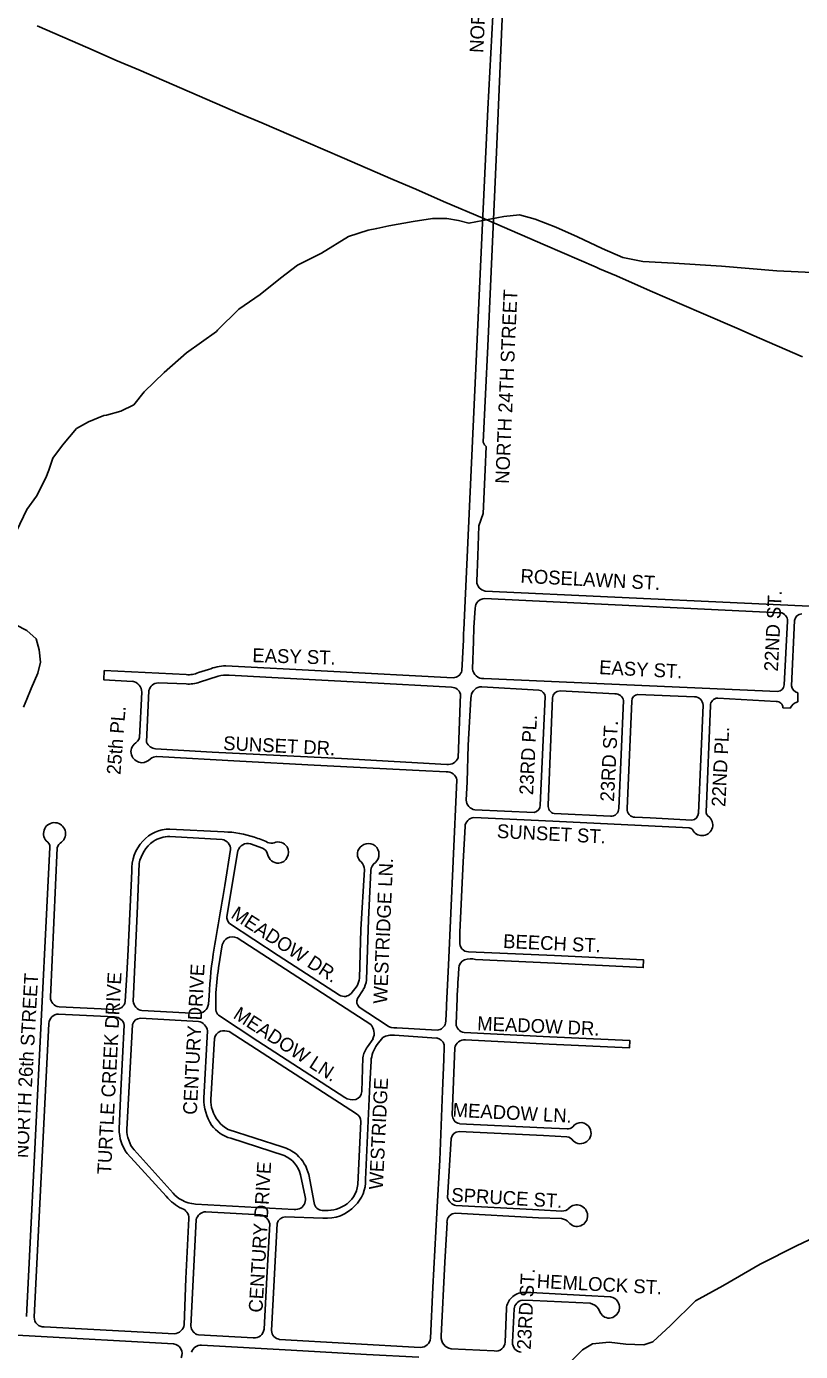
# Model space of a CAD drawing. Extents: x 0 to 712119, y 0 to 761125.
# Drawn here: x 676952 to 679749, y 737894 to 742682 of the extents above; entities that cross this region are included whole.
import ezdxf

# ---------------------------------------------------------------- set-up
doc = ezdxf.new("R2010")
doc.units = 0
for name, color, linetype in [('Arkansas-Missouri Railroad', 7, 'Continuous'), ('PAVED ROADS', 7, 'Continuous'), ('stream or creek', 7, 'Continuous'), ('street names', 7, 'Continuous')]:
    doc.layers.add(name, color=color, linetype=linetype)

msp = doc.modelspace()

# ---------------------------------------------------------------- linework, layer by layer
at = {"layer": 'Arkansas-Missouri Railroad'}
msp.add_lwpolyline([(676990.4, 742684.4), (677173.9, 742604.9), (677173.9, 742604.9), (677279.9, 742558.9), (677357.5, 742525.5), (677357.5, 742525.5), (677541.1, 742446.3), (677541.1, 742446.3), (677724.8, 742367.2), (677724.8, 742367.2), (677802, 742333.9), (677908.5, 742288), (677908.5, 742288), (678092.2, 742208.9), (678092.2, 742208.9), (678275.9, 742129.8), (678275.9, 742129.8), (678358.7, 742094.1), (678459.5, 742050.5), (678459.5, 742050.5), (678606.5, 741987), (678643.1, 741971.2), (678643.1, 741971.2), (678826.7, 741891.9), (678826.7, 741891.9), (679010.3, 741812.6), (679023, 741807.1), (679023, 741807.1), (679083.6, 741780.8), (679206.3, 741727.7), (679389.8, 741648.2), (679389.8, 741648.2), (679526.9, 741588.8), (679573.3, 741568.6), (679573.3, 741568.6), (679756.6, 741488.7)], dxfattribs=at)
at = {"layer": 'PAVED ROADS'}
for points in [[(678525.2, 740354.3), (678531.2, 740465.3), (678531.6, 740489.5), (678532, 740502.4), (678600.2, 741971.9), (678619.1, 742384), (678641, 742790), (678651.5, 743045.5)], [(678579, 740677.7), (678582.6, 740769.5), (678586.6, 740877.4), (678601.9, 740922.3), (678609, 741080.8), (678613.3, 741164.1), (678607.4, 741170.5), (678604.4, 741175.8), (678602.7, 741179.9), (678619, 741527.2), (678650.5, 742228.7), (678674.5, 742797.5), (678686.5, 743035.5)], [(680015.7, 740576.5), (678609.7, 740642)], [(678569, 740510.8), (678573.3, 740580.3)], [(678607.5, 740615.1), (679675.8, 740563.9)], [(679701.5, 740533.2), (679689.4, 740302.7)], [(679716.3, 740300.1), (679727.2, 740536.3)], [(678563.8, 740361.5), (678567.4, 740460.3), (678569, 740510.8)], [(677334.9, 740315.8), (677231, 740321.8), (677233.1, 740354.9), (677529.3, 740340.2)], [(677573.2, 740347.3), (677610.2, 740358.3)], [(677577.1, 740312.6), (677644.4, 740334.5)], [(677672.2, 740372), (678039.7, 740352.5), (678493.4, 740328.9)], [(677685, 740338.2), (677883.5, 740327.6), (678178.5, 740311.8), (678488, 740294.6)], [(677428.4, 740310.1), (677529.2, 740306.6)], [(678597.7, 740295.8), (678803.8, 740284.3)], [(679665.9, 740278.7), (678605.1, 740325.6)], [(677361, 740113), (677368.4, 740276.2)], [(677386.1, 740096.1), (677394.5, 740282.2)], [(678520.5, 740269.8), (678511.6, 740039.2)], [(678540.4, 739886.5), (678544.1, 739952.5), (678548.4, 740085.5), (678557.9, 740253.7), (678559, 740262.3)], [(678826.9, 740259.8), (678808.3, 739868.4)], [(678837.3, 739868.6), (678852.4, 740255.7)], [(678880.1, 740281.3), (679077.6, 740270.9)], [(679109.6, 740246.4), (679092.5, 739856.7)], [(679122.9, 739856.2), (679139.2, 740244.4)], [(679161.5, 740268.4), (679365.6, 740260.2)], [(679449.8, 740255.4), (679661.3, 740243.3)], [(679738.9, 740241.8), (679739.2, 740274.7)], [(679397.2, 740229.9), (679380.2, 739840), (679380.2, 739840)], [(679408.1, 739843.6), (679423.2, 740228.4)], [(679685.2, 740219.7), (679711.4, 740218.6)], [(678471, 740015.6), (678090.6, 740036.4), (677622.9, 740060.4), (677418.8, 740071.6)], [(678468.4, 739989.1), (678371.2, 739993.1), (677991.3, 740013), (677722.4, 740027.9), (677422.5, 740043.8)], [(678470.3, 739146.4), (678476.7, 739290.2), (678493.3, 739666), (678507.5, 739959.8)], [(678540.4, 739886.5), (678540.4, 739886.5)], [(678786.3, 739842.1), (678572.7, 739851.6)], [(678837.3, 739868.6), (678837.3, 739868.6)], [(678569, 739823.9), (678853.9, 739810.3), (679322, 739787.3), (679347.2, 739786), (679347.2, 739786)], [(679062.3, 739828.3), (678858.3, 739838)], [(679356.4, 739814.3), (679205.9, 739822.3), (679150.9, 739824.5)], [(679421.4, 739823.3), (679412.9, 739831.2)], [(677470.4, 739781.7), (677665.8, 739771.7)], [(678518.3, 739374.2), (678518, 739409.6), (678530.2, 739663), (678536.9, 739790.8)], [(676952.2, 738019.8), (677036.9, 739716.1)], [(677062.6, 739714.7), (677038.4, 739174.3)], [(677470, 739755.3), (677659.2, 739744.2)], [(677689.6, 739707.8), (677668.7, 739577.7)], [(677804.5, 739713.4), (677761.7, 739728.3)], [(677716.3, 739703.8), (677675.8, 739466.5)], [(677309.1, 739159), (677314.5, 739256.3), (677319.6, 739347.1), (677332.9, 739629.4)], [(677338.1, 739160), (677352.6, 739475.6), (677359.6, 739657)], [(678155.3, 739242.6), (678160.6, 739419.5), (678174, 739636.1)], [(678196.4, 739631.9), (678188, 739455.2), (678180.4, 739236.5)], [(677685.4, 739440.6), (677861, 739325.4), (678083.2, 739181.4)], [(678196.3, 739075.9), (677712.9, 739388.4)], [(677659.6, 739363.6), (677645.6, 739280.6)], [(678574.7, 739311), (678861, 739297), (679180.8, 739281.1), (679182, 739308.9), (678859.7, 739324.7), (678549.1, 739338.1)], [(678511.8, 739238.1), (678514, 739279.3)], [(678125.4, 739188), (678146.9, 739215.2)], [(678168.8, 739201.5), (678148.4, 739169.9)], [(678509.7, 739203.1), (678509.7, 739203.1)], [(677069.9, 739140), (677272.4, 739130.4)], [(677612.5, 739178.9), (677612.5, 739178.9), (677609.4, 739148.6)], [(677635.8, 739176.8), (677635.7, 739128.4)], [(678153.9, 739138), (678251.9, 739073.9)], [(678504.4, 739078.5), (678507.9, 739169.2)], [(677068.1, 739113.2), (677270.6, 739103.5)], [(677363.5, 739098.7), (677574.2, 739086.7)], [(677570.2, 739115.6), (677368.8, 739126.3)], [(677645.7, 739109.3), (677788.6, 739015.1), (678101.9, 738812.2)], [(676980.2, 738017.4), (677032.8, 739079.5)], [(677305.6, 739072.8), (677293.2, 738837), (677287.1, 738698.4)], [(677314.6, 738696.5), (677335.7, 739075.7)], [(677605.9, 739052.5), (677592.7, 738809.3)], [(677684, 739049.8), (678144, 738752.9)], [(678289.8, 739063.8), (678436.1, 739055.4)], [(678538.1, 739020), (678841, 739004.3), (679130.9, 738991.2), (679132.3, 739017.7), (678843.3, 739031.4), (678533.5, 739047.3)], [(677618.3, 738804.7), (677630.9, 739024.9)], [(678183.9, 738994.4), (678204.2, 739024.1)], [(678219.4, 739003.1), (678240.3, 739028.2)], [(678281.6, 739036.8), (678433.2, 739026.8)], [(678490.8, 738749.2), (678499.6, 738991.4)], [(678164.2, 738833.4), (678168, 738955.8)], [(678177.5, 738515.9), (678193.2, 738860.2), (678197.2, 738943.2)], [(678460.4, 738948.9), (678455.4, 738836.1), (678445.7, 738585.1), (678434.8, 738394.7), (678420.6, 738125.1), (678411.7, 737942.2)], [(678142.1, 738804.3), (678142.1, 738804.3)], [(678160, 738724.9), (678149.2, 738496.9)], [(678905.3, 738698.5), (678821.1, 738702.5), (678516.6, 738717.2)], [(677876.2, 738634), (677681.1, 738696.2), (677681.1, 738696.2)], [(677690.4, 738664.6), (677883.7, 738602.1)], [(678473.9, 738448.8), (678487.1, 738663.6)], [(678515.5, 738688.5), (678820.6, 738674.5), (678905, 738669.7)], [(677315.7, 738608.9), (677457.1, 738454.8)], [(677482.7, 738465.9), (677340.8, 738622.2)], [(677942.8, 738532.6), (677959.5, 738453.1)], [(677992, 738430.8), (677971.9, 738533)], [(677919.3, 738406.9), (677563.3, 738426.7)], [(678886.2, 738401.4), (678803.3, 738405.4), (678503.3, 738421.2)], [(677538.8, 738375), (677527.6, 738157.7), (677521.3, 737990.7)], [(677546.1, 737985.7), (677565.1, 738369.4)], [(677600.7, 738398.6), (677797.2, 738388.1)], [(677887, 738380.1), (678023.1, 738375.9)], [(678502.8, 738393.5), (678801.8, 738377.3), (678885.7, 738374)], [(677831.4, 738355), (677820.3, 738160.7), (677810.9, 737974.1)], [(677837.9, 737969.8), (677857.7, 738356.2)], [(678450.6, 737948.7), (678463.5, 738216.9), (678471.6, 738360.4)], [(678743.9, 738079.7), (678781.4, 738078.5), (678988.6, 738068.3)], [(679062.6, 738091), (678972, 738096), (678775, 738106.9), (678749.6, 738107)], [(678686.1, 738049.3), (678681.7, 737927.6)], [(678708.2, 737927.1), (678713.8, 738047.6)], [(676060.4, 737997.9), (676962.1, 737950.3), (677483.4, 737921.8)], [(677486.6, 737958.2), (677015.7, 737982.9)], [(677771.5, 737942.8), (677573.6, 737953.6)], [(678375, 737908.7), (677866.2, 737937.7)], [(677584.8, 737916.6), (677908.7, 737898.6), (678180.6, 737883.3), (678370, 737872.8)], [(678642.5, 737895.9), (678486.2, 737903.4)]]:
    msp.add_lwpolyline(points, dxfattribs=at)
for centre, radius, start, end in [((678614.8, 740677.5), 35.8, 179.6848, 261.8671), ((678608.9, 740579.4), 35.7, 92.2524, 178.6538), ((679673.5, 740535.9), 28.1, 354.5573, 85.4932), ((679754.6, 740531.7), 27.8, 92.8381, 170.4432), ((677538.8, 740420.8), 81.1, 263.273, 295.0778), ((677674.5, 740213.9), 158.1, 90.8228, 113.9739), ((677675, 740224.1), 114.5, 85.0084, 105.5083), ((678493.3, 740361.5), 32.7, 270.1176, 347.1423), ((678602.9, 740364.8), 39.2, 184.7936, 273.1638), ((677329.4, 740277.2), 39.1, 358.6272, 81.8372), ((677427.4, 740276.8), 33.3, 88.2257, 170.7707), ((677540, 740414.4), 108.3, 264.2816, 290.0149), ((678488.3, 740261.3), 33.2, 14.8537, 90.5751), ((678595.6, 740259.2), 36.7, 86.7464, 175.0775), ((678799.7, 740257.4), 27.3, 5.1678, 81.2731), ((679664.4, 740303.7), 25, 273.4897, 357.6928), ((679744, 740302), 27.7, 183.8925, 260.0705), ((678880.5, 740253.1), 28.2, 90.8698, 174.7144), ((679079.3, 740240), 31, 11.9654, 93.0994), ((679162.7, 740245), 23.5, 92.8906, 181.5995), ((679364.5, 740227.5), 32.7, 4.1029, 88.0718), ((679451.1, 740227.5), 27.9, 92.703, 178.2015), ((679661.9, 740219.9), 23.3, 359.3863, 91.4222), ((679749.5, 740201.4), 41.7, 104.666, 155.7807), ((677310.9, 740132.8), 53.9, 304.7349, 338.4707), ((677424.3, 740113), 41.8, 203.8305, 262.3632), ((677366.8, 740061.4), 37.1, 132.8824, 206.8932), ((677371.5, 740064), 42.5, 207.157, 266.9156), ((677421, 740012.1), 31.8, 87.3887, 131.0593), ((677366.1, 740068.5), 47, 273.864, 316.4012), ((678476.4, 740052.9), 37.7, 261.7076, 338.7382), ((678471.2, 739952.1), 37, 11.911, 94.3521), ((678578.8, 739889.6), 38.5, 184.6008, 260.8897), ((678782.4, 739867.7), 25.9, 278.8591, 1.6717), ((678864.6, 739864.9), 27.6, 172.1745, 256.7815), ((679063.5, 739857.3), 29, 267.7709, 358.7394), ((679151.5, 739853.3), 28.8, 174.2867, 268.7755), ((677053.5, 739765.3), 39.9, 309.8317, 220.5037), ((678571.6, 739789.3), 34.7, 94.3614, 177.5286), ((679353.9, 739840.4), 26.3, 275.4441, 359.0257), ((679393.1, 739797), 38.7, 205.5167, 43.0082), ((679421.3, 739841.5), 13.4, 171.2986, 231.1068), ((677469.5, 739650.4), 131.3, 89.632, 137.7745), ((677661.1, 739424.3), 347.5, 70.6332, 89.2209), ((679347.1, 739772.3), 13.7, 35.7026, 89.7135), ((677011.2, 739716.6), 25.7, 359.0561, 62.303), ((677105.5, 739696.1), 46.7, 124.4338, 156.518), ((677484.4, 739636.5), 151.7, 137.6591, 182.6801), ((677480.4, 739636.6), 122.5, 124.8635, 170.4134), ((677469.9, 739649), 106.3, 89.9643, 124.0545), ((677654.1, 739709), 35.5, 358.0426, 81.6399), ((677751.2, 739693.3), 36.5, 73.3737, 163.2363), ((677693.6, 739470), 294, 63.8311, 73.6449), ((677791.6, 739683.2), 32.8, 14.6994, 67.0036), ((677837, 739762.4), 31.7, 244.2142, 288.5404), ((677861.7, 739697.4), 37.9, 32.3642, 112.6359), ((677858.8, 739698), 40, 276.7573, 29.3508), ((678183.1, 739691.1), 35.2, 149.9301, 232.8188), ((678187.9, 739689.9), 40, 52.5139, 151.9001), ((678184.1, 739690.8), 41.7, 313.4716, 47.6009), ((677863.1, 739698.7), 40.3, 190.1523, 270.645), ((678132.4, 739633.5), 41.7, 3.5587, 45.1997), ((678229.4, 739632.1), 33, 120.3016, 180.3492), ((614995.2, 750049.9), 63542.4, 350.307118, 350.513953), ((677712.3, 739465.4), 36.6, 178.1721, 222.5486), ((677697.8, 739354.3), 39.3, 120.869, 166.3772), ((677695.5, 739355.6), 37.1, 62.1145, 118.9173), ((678550, 739370), 31.9, 172.5132, 268.4953), ((678877.4, 739134.8), 1265.7, 170.1406, 178.0018), ((679526.9, 739051.1), 1895.2, 173.0446, 176.197), ((678548.5, 739277.5), 34.5, 112.9728, 176.8607), ((678557.6, 739247.6), 65.6, 74.8676, 110.1312), ((678062.8, 739256.1), 93.6, 334.0491, 351.7219), ((678098, 739244.4), 82.7, 328.7753, 354.4761), ((677551.7, 739276.8), 960.8, 355.5999, 357.6906), ((678100.1, 739211.8), 34.8, 240.9103, 316.7215), ((682914, 738951.1), 4411.4, 176.725, 177.1657), ((677072.7, 739174.2), 34.3, 179.8441, 265.3435), ((677275.1, 739164.7), 34.4, 265.5447, 350.3787), ((677375, 739162.8), 37, 184.3848, 260.3371), ((677571.1, 739154.3), 38.7, 268.6309, 351.5306), ((678174.2, 739157.9), 28.4, 155.1054, 224.485), ((674278.3, 739364.6), 4197.7, 356.1258, 357.0208), ((677068.9, 739077.1), 36.1, 91.2533, 176.3133), ((677268.9, 739066.3), 37.2, 9.9876, 87.3689), ((677364.7, 739068.9), 29.8, 92.2185, 166.7636), ((677565.2, 739046.7), 41.1, 8.1306, 77.4227), ((677673.1, 739135.8), 38.1, 191.2677, 224.0446), ((677663.7, 739019.9), 33.1, 109.5471, 171.284), ((677666.3, 739002.1), 50.9, 69.6135, 105.5851), ((678159.6, 739043.8), 48.7, 336.0616, 41.1553), ((678272.6, 738976.6), 60.9, 81.5496, 122.0327), ((678283, 739114.5), 51.1, 232.5927, 277.5954), ((678434.1, 739088.4), 33.1, 273.398, 347.0356), ((678536, 739078.8), 31.6, 180.5556, 265.3642), ((678241.7, 738948), 74.1, 141.2545, 173.9889), ((678310.6, 738935.1), 113.8, 143.2909, 175.9123), ((678428.4, 738993), 34.2, 15.4702, 81.8117), ((702419.6, 738539.8), 23962.7, 178.89467, 179.02195), ((678535.1, 738983.9), 36.2, 85.2169, 168.0705), ((677767.4, 738807.3), 174.7, 179.351, 213.15), ((677701.9, 738797.3), 83.9, 174.9246, 201.4918), ((678132.7, 738862.4), 58.9, 238.4998, 279.2258), ((678129.5, 738836.7), 34.8, 291.2108, 354.6259), ((677738.9, 738801.8), 120.4, 197.0446, 241.2887), ((678130.9, 738726.9), 29.1, 356.0344, 63.22), ((677720.8, 738783.8), 123, 215.8343, 255.7004), ((678521.9, 738747.9), 31.1, 177.5821, 260.1558), ((678907.5, 738725.2), 26.8, 265.4509, 315.0393), ((678955.5, 738685.5), 35.7, 25.4679, 144.4607), ((677439.9, 738697.8), 152.8, 179.793, 215.6021), ((677432.9, 738696.4), 118.3, 179.9478, 218.8698), ((678515.8, 738659.4), 29.1, 90.7094, 171.8097), ((678902.8, 738641.5), 28.2, 29.8836, 85.4813), ((678953.8, 738683.1), 38.3, 225.995, 27.6174), ((677822.6, 738471.9), 170.8, 51.484, 71.7121), ((677840.6, 738505.6), 105.7, 14.818, 65.9642), ((677831.9, 738499), 144.1, 13.6234, 47.6327), ((678052.4, 738511.1), 125.2, 313.5891, 2.1782), ((677539.6, 738506), 69.6, 215.1159, 245.0959), ((678048.6, 738507.5), 101.2, 301.4098, 353.9583), ((677577.9, 738551.5), 154.7, 218.6757, 245.4029), ((677569.1, 738540.9), 114.3, 239.0639, 267.0972), ((677919.9, 738445.2), 40.5, 305.6115, 11.2315), ((678022.7, 738434.6), 31, 187.0795, 266.622), ((678035, 738532.8), 129.8, 263.7746, 300.7268), ((678036, 738514.9), 139.6, 264.6984, 317.413), ((678513.1, 738461.2), 41.1, 197.541, 256.2345), ((678940.5, 738384.4), 39.2, 3.5454, 135.7524), ((677501.9, 738375.8), 36.9, 358.7394, 71.6495), ((677600.8, 738362.2), 36.4, 90.1539, 168.5777), ((677787.9, 738344.2), 44.8, 14.0046, 78.119), ((677887.5, 738349.7), 30.4, 90.9397, 167.6783), ((677920.1, 738460.2), 53.3, 269.1664, 295.9549), ((678503.3, 738361.7), 31.8, 90.9234, 182.3024), ((678879.5, 738331.9), 42.6, 42.8224, 81.6811), ((678888.7, 738433.8), 32.5, 265.6486, 317.0579), ((678941.2, 738384.4), 38.5, 217.6958, 3.5916), ((678748.1, 738043.3), 62.3, 133.3955, 174.5281), ((678750.7, 738041.9), 65.1, 91.0335, 134.2215), ((678750.9, 738043), 37.4, 100.8986, 172.9008), ((679057.7, 738054.5), 36.8, 31.7143, 82.3079), ((678977.9, 738019), 50.5, 35.0374, 77.7036), ((679067, 738060.2), 49.4, 194.3981, 237.7735), ((679056.6, 738053.4), 38.3, 318.7047, 32.3207), ((677013.8, 738016.5), 33.6, 178.4481, 273.333), ((677485, 737994.7), 36.6, 272.5649, 353.7654), ((677582.7, 737989.2), 36.8, 185.5275, 255.6163), ((679057, 738051.3), 36.7, 243.6302, 320.7035), ((677773.6, 737980.6), 37.8, 266.8534, 350.1664), ((677870.5, 737970.1), 32.7, 180.5079, 262.33), ((678375.1, 737945.4), 36.8, 269.8047, 355.0114), ((678493.3, 737945.6), 42.8, 175.9549, 260.4609), ((677478.8, 737886.3), 35.8, 334.5267, 82.5807), ((677581.9, 737882.4), 34.3, 85.2127, 164.4637), ((678647.8, 737929.4), 33.9, 261.1294, 356.898), ((678741.9, 737925.1), 33.7, 176.5642, 266.3886)]:
    msp.add_arc(centre, radius, start, end, dxfattribs=at)
at = {"layer": 'stream or creek'}
for points in [[(676916.2, 740858.9), (676953.7, 740937), (676988.1, 740985.5), (677022.5, 741051.1), (677032.4, 741079.6), (677047.5, 741123), (677081.8, 741169.9), (677133.4, 741229.2), (677175.6, 741254.3), (677231.9, 741276.1), (677240.7, 741278.4), (677292.8, 741291.7), (677339.6, 741315.2), (677377.2, 741362), (677449, 741432.4), (677530.3, 741502.7), (677638.1, 741580.8), (677642, 741584.6), (677719.3, 741660.5), (677795.9, 741713.6), (677869.4, 741773), (677931.9, 741819.9), (678017.8, 741863.6), (678116.2, 741923), (678186.5, 741946.4), (678218, 741953), (678261.5, 741962.1), (678349, 741977.7), (678419.3, 741988.6), (678470.9, 741988.6), (678513.1, 741980.8), (678550.6, 741971.4), (678677.2, 741996.4), (678733.9, 742002.2), (678790.2, 741986.5), (678865.2, 741956.9), (678943.3, 741922.5), (679032.3, 741880.3), (679107.4, 741847.5), (679179.3, 741833.4), (679291.7, 741827.2), (679463.6, 741816.2), (679663.6, 741799), (679843.3, 741791.2)], [(676941.2, 740223), (676953.1, 740251.3), (676969.3, 740290.2), (676992.8, 740344.9), (677002.2, 740385.5), (676997.5, 740429.3), (676986.6, 740469.9), (676953.7, 740499.6), (676913.1, 740519.9)], [(678780.4, 737176.8), (678808, 737220.2), (678834, 737323.2), (678840, 737466.2), (678846.9, 737578.2), (678851.9, 737675.2), (678865, 737760.2), (678893, 737831.2), (678959.9, 737899.2), (678961.4, 737900.1), (678997, 737921.2), (679057, 737927.2), (679118, 737920.2), (679183, 737918.2), (679215.9, 737929.2), (679278.9, 737987.2), (679369, 738077.2), (679468, 738131.2), (679603, 738209.2), (679734, 738275.2), (679872, 738341.2)]]:
    msp.add_lwpolyline(points, dxfattribs=at)

# ---------------------------------------------------------------- texts
at = {"layer": 'street names'}
for s, rotation, p in [('NORTH 24th  STREET', 87.2553, (678602.8, 742586.2)), ('NORTH 24TH STREET', 87.5032, (678695.7, 741029)), ('ROSELAWN ST.', 357.0128, (678736.1, 740672.3)), ('22ND ST.', 87.1331, (679667.2, 740350.7)), ('EASY ST.', 358.2452, (677767.7, 740385.4)), ('EASY ST.', 357.0128, (679020.3, 740342.2)), ('25th PL.', 85.5194, (677291.4, 739976.9)), ('23RD PL.', 87.1331, (678782.6, 739904.3)), ('23RD ST.', 87.1331, (679074.9, 739880.1)), ('22ND PL.', 87.1331, (679477.1, 739861.3)), ('SUNSET DR.', 357.2196, (677661.9, 740068)), ('SUNSET ST.', 357.0128, (678650.9, 739750.1)), ('WESTRIDGE LN.', 87.5575, (678254.7, 739149.6)), ('MEADOW DR.', 327.2376, (677687.4, 739463.8)), ('BEECH ST.', 357.4187, (678673.5, 739352.3)), ('CENTURY DRIVE', 86.9706, (677567.1, 738748.3)), ('NORTH 26th STREET', 86.8285, (676957.6, 738591.8)), ('TURTLE CREEK DRIVE', 86.9954, (677257.4, 738532.7)), ('MEADOW LN.', 327.0283, (677695.5, 739101.1)), ('MEADOW DR.', 357.4187, (678579.9, 739055.2)), ('WESTRIDGE', 87.2397, (678239.6, 738478)), ('MEADOW LN.', 357.0105, (678490.9, 738742.7)), ('CENTURY DRIVE', 86.6517, (677804.5, 738033.3)), ('SPRUCE ST.', 356.7207, (678486.2, 738435.7)), ('23RD ST.', 87.0105, (678774, 737899.8)), ('HEMLOCK ST.', 357.0105, (678794.9, 738123.8))]:
    msp.add_text(s, height=50, rotation=rotation, dxfattribs=at).set_placement(p)

doc.saveas('drawing.dxf')
